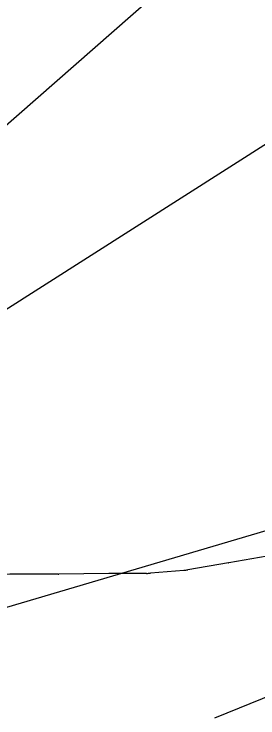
# Model space of a CAD drawing. Extents: x 2096670 to 2098561, y 684033 to 689893.
# Drawn here: x 2097772.9 to 2097834.2, y 686010.1 to 686186.8 of the extents above; entities that cross this region are included whole.
import ezdxf

# ---------------------------------------------------------------- set-up
doc = ezdxf.new("R2010")
doc.units = 0
for name, color, linetype in [('Default', 7, 'Continuous'), ('Exist Sign E Chevron Left', 7, 'Continuous'), ('Exist Sign E Stop CELL', 7, 'Continuous'), ('Scratch_Level_3', 7, 'Continuous'), ('Scratch_Level_4', 7, 'Continuous')]:
    doc.layers.add(name, color=color, linetype=linetype)

msp = doc.modelspace()

# ---------------------------------------------------------------- linework, layer by layer
at = {"layer": 'Default'}
msp.add_line((2097954.1, 686319.28), (2097755.4, 686145.31), dxfattribs=at)
at = {"layer": 'Exist Sign E Chevron Left'}
msp.add_line((2097701.82, 686068.74), (2097875.79, 686179.46), dxfattribs=at)
at = {"layer": 'Exist Sign E Stop CELL'}
msp.add_line((2097841.31, 686058.62), (2097706.88, 686018.92), dxfattribs=at)
at = {"layer": 'Scratch_Level_3'}
msp.add_line((2097823.3, 686010.11), (2097949.55, 686061.49), dxfattribs=at)
at = {"layer": 'Scratch_Level_4'}
for p, q in [((2097839.26, 686051.2), (2097826.81, 686049.05)), ((2097826.79, 686049.04), (2097816.51, 686047.29)), ((2097815.51, 686047.16), (2097807.13, 686046.45))]:
    msp.add_line(p, q, dxfattribs=at)
for points in [[(2097784.02, 686046.24), (2097771.84, 686046.24), (2097762.46, 686045.62), (2097754.16, 686044.36), (2097745.41, 686042.15), (2097739.08, 686040.48), (2097731.07, 686036.67), (2097721.38, 686031.8), (2097712.91, 686026.66), (2097707.25, 686022.44), (2097702.25, 686018.67), (2097698.44, 686015.3)], [(2097806.19, 686046.4), (2097796.67, 686046.34), (2097784.13, 686046.24)]]:
    msp.add_lwpolyline(points, dxfattribs=at)
for centre, start, end in [((2097824.77, 686060.87), 279.6848, 279.8006), ((2097814.49, 686059.12), 274.8805, 279.6848), ((2097784.03, 686058.24), 269.9571, 270.465), ((2097806.11, 686058.4), 270.3957, 274.8805)]:
    msp.add_arc(centre, 12, start, end, dxfattribs=at)

doc.saveas('drawing.dxf')
